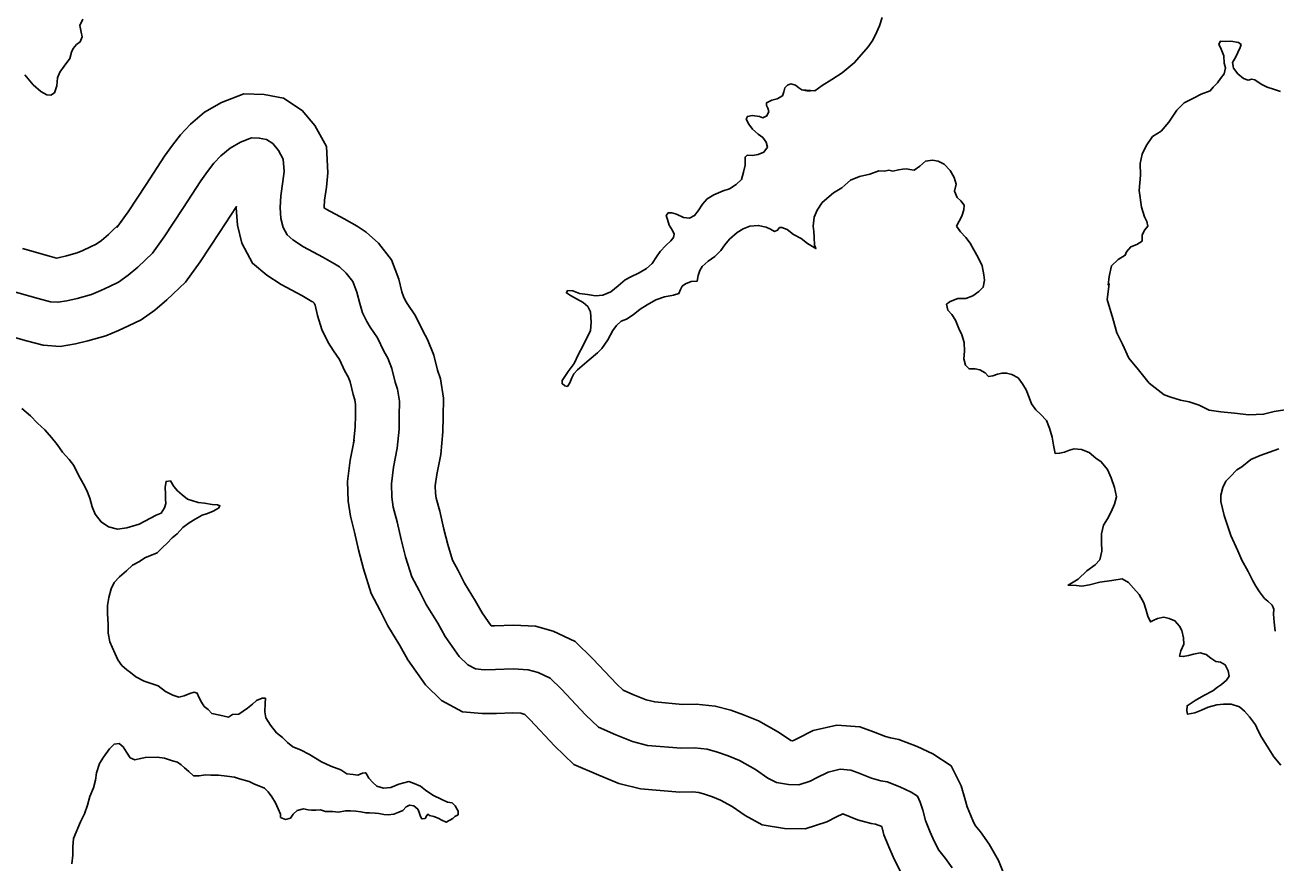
# Model space of a CAD drawing. Extents: x 31699 to 244310, y -8841 to 11474.
# Drawn here: x 133900.1 to 134185.3, y 656.2 to 847.2 of the extents above; entities that cross this region are included whole.
import ezdxf

# ---------------------------------------------------------------- set-up
doc = ezdxf.new("R2010")
doc.units = 0
for name, color, linetype in [('B_Logo', 7, 'Continuous'), ('R_Draft', 7, 'Continuous'), ('R_XS_EARTHWORK_STAGE2', 7, 'Continuous')]:
    doc.layers.add(name, color=color, linetype=linetype)

msp = doc.modelspace()

# ---------------------------------------------------------------- linework, layer by layer
at = {"layer": 'B_Logo'}
for points in [[(133985.05, 750.59), (133985.48, 754.93), (133985.52, 757.93), (133985.56, 761.33), (133985.14, 764.06), (133984.6, 765.66), (133983.84, 768.79), (133982.89, 771.18), (133982.02, 772.78), (133980.53, 775.83), (133978.91, 778.22), (133978.11, 779.55), (133977.16, 781.47), (133976.48, 783.6), (133975.86, 786.2), (133974.91, 788.66), (133973.43, 790.58), (133971.89, 791.97), (133970.75, 792.7), (133968.08, 794.21), (133963.68, 796.58), (133961.27, 798.16), (133959.93, 799.28), (133958.99, 801.01), (133958.5, 803.01), (133958.35, 805.54), (133958.46, 808.21), (133958.97, 811.48), (133959.22, 813.75), (133959.06, 816.61), (133957.98, 818.54), (133956.64, 820.13), (133955.24, 821.05), (133953.57, 821.37), (133951.78, 821.43), (133949.26, 820.47), (133946.94, 819.12), (133944.83, 817.31), (133943.24, 815.63), (133941.8, 813.75), (133940.22, 811.6), (133936.14, 805.3), (133931.87, 798.87), (133929.18, 795.11)], [(133929.18, 795.11), (133925.84, 791.91), (133923.65, 790.09), (133921.47, 788.54), (133919.41, 787.53), (133917.42, 786.58), (133915.29, 785.7), (133912.03, 784.81), (133909.64, 784.26), (133907.64, 783.91), (133905.91, 784.04), (133903.11, 784.75), (133896.91, 786.51)], [(134111.68, 654.86), (134110.14, 656.98), (134108.59, 658.9), (134107.51, 660.96), (134106.63, 663.02), (134105.55, 665.62), (134104.93, 668.01), (134104.38, 669.87), (134103.71, 671.2), (134102.3, 672.13), (134099.7, 673.37), (134096.83, 674.49), (134095.37, 674.74), (134093.23, 675.32), (134090.17, 676.57), (134088.5, 677.16), (134086.1, 677.34), (134083.38, 676.72), (134080.73, 675.36), (134079.28, 674.62), (134076.69, 673.8), (134074.29, 673.85), (134071.56, 674.29), (134069.63, 675.34), (134066.75, 677.32), (134063.15, 679.36), (134060.54, 680.41), (134058.14, 681.26), (134055.75, 681.91), (134052.88, 682.22), (134049.83, 682.13), (134042.17, 682.8), (134038.71, 683.65), (134034.91, 685.22), (134030.97, 686.92), (134028.02, 689.77), (134022.52, 695.59), (134019.91, 698.17), (134017.17, 699.42), (134014.91, 700.07), (134011.51, 700.24), (134007.46, 700.08), (134004.87, 700.06), (134002.87, 700.24), (134001.13, 701.16), (133999.19, 703.08), (133995.96, 707.66), (133994.28, 710.65), (133991.65, 714.96), (133990.03, 718.15), (133988.41, 721.27), (133986.97, 725.86), (133985.95, 729.79), (133985.05, 733.85), (133984.16, 737.18), (133983.81, 739.44), (133983.72, 742.51), (133984.22, 746.25), (133985.05, 750.59)]]:
    msp.add_lwpolyline(points, dxfattribs=at)
at = {"layer": 'R_Draft'}
for points in [[(133900.12, 835.83), (133901.99, 833.57), (133903.72, 831.98), (133905.12, 831.25), (133906.06, 831.18), (133906.85, 831.72), (133907.38, 833.32), (133907.51, 835.13), (133908.11, 836.39), (133909.1, 837.8), (133910.36, 839.54), (133910.76, 841.01), (133911.09, 841.81), (133911.88, 842.75), (133912.75, 843.35), (133913.14, 844.48), (133912.94, 845.55), (133912.67, 847.08), (133913.33, 848.55)], [(134077.34, 832.43), (134080.33, 832.18), (134081.99, 833.4), (134084.17, 834.75), (134086.55, 836.3), (134089.33, 838.52), (134090.97, 840.47), (134092.49, 842.22), (134093.54, 843.76), (134094.46, 845.63), (134095.05, 846.97), (134095.7, 848.91)], [(134186.56, 832.03), (134184.95, 832.55), (134183.49, 833), (134182.15, 833.66), (134180.68, 834.71), (134180.01, 834.84), (134179.15, 834.63), (134178.08, 834.96), (134176.81, 836.02), (134175.8, 837.34), (134175.59, 838.67), (134176.32, 839.75), (134176.84, 840.95), (134177.36, 842.02), (134177.56, 842.76), (134176.95, 843.22), (134175.22, 843.47), (134174.09, 843.4), (134172.89, 843.52), (134172.5, 842.85), (134173.04, 841.66), (134173.65, 840.19), (134173.67, 838.46), (134174.01, 837.39), (134173.69, 836.06), (134172.9, 834.98), (134172.17, 833.98), (134171.18, 833.04), (134170.52, 832.16), (134168.47, 831.41), (134166.68, 830.53), (134164.56, 829.45), (134162.91, 827.77), (134161.07, 825.02), (134159.36, 823), (134157.37, 821.72), (134155.93, 819.64), (134155.01, 817.7), (134154.56, 815.56), (134154.58, 812.89), (134154.28, 809.42), (134154.84, 805.63), (134155.52, 803.43), (134156.06, 802.37), (134156.27, 801.3), (134155.61, 800.43), (134155.02, 799.29)], [(134024.57, 785.45), (134023.63, 786.04), (134023.9, 786.58), (134025.09, 786.52), (134026.63, 785.93), (134028.49, 785.68), (134030.29, 785.36), (134031.95, 785.57), (134033.81, 786.32), (134035.46, 787.67), (134037.05, 789.02), (134038.37, 789.69), (134040.23, 790.64), (134041.88, 791.59), (134043.2, 792.73), (134044.19, 794.28), (134045.04, 795.48), (134046.29, 796.89), (134047.48, 797.97), (134048.08, 798.71), (134048.2, 799.44), (134047.86, 800.31), (134047.12, 801.5), (134046.71, 802.77), (134046.44, 803.7), (134046.83, 804.3), (134047.7, 804.31), (134048.77, 804.05), (134050.37, 803.26), (134051.7, 803.14), (134052.89, 803.68), (134053.68, 804.82), (134054.73, 806.3), (134055.79, 807.51), (134057.31, 808.45), (134059.43, 809.34), (134060.82, 809.82), (134062.41, 810.76), (134063.6, 811.97), (134064.05, 813.58), (134064.44, 815.18), (134064.43, 816.25), (134064.42, 817.05), (134064.89, 817.45), (134066.08, 817.39), (134067.41, 817.67), (134068.67, 818.15), (134069.53, 819.29), (134069.25, 820.42), (134068.45, 821.48), (134067.38, 822.27), (134066.1, 823.4), (134065.23, 824.59), (134064.69, 825.72), (134064.95, 826.32), (134066.01, 826.53), (134067.68, 826.28), (134068.48, 826.02), (134069.4, 826.43), (134069.8, 827.43), (134069.59, 828.23), (134069.32, 828.83), (134069.31, 829.43), (134070.51, 830.04), (134071.7, 830.31), (134072.96, 831.06), (134073.28, 831.93), (134073.48, 832.86), (134074.07, 833.47), (134074.87, 833.74), (134075.93, 833.48), (134076.67, 832.82), (134077.34, 832.43), (134078.47, 832.17), (134079.34, 832.17)], [(134112.64, 801.29), (134113.82, 803.57), (134114.34, 805.04), (134114.4, 806.11), (134113.59, 807.1), (134112.79, 807.83), (134112.18, 809.29), (134112.56, 810.89), (134112.08, 812.42), (134111.21, 814.02), (134109.8, 815.41), (134108.46, 816.13), (134107.13, 816.32), (134105.54, 816.11), (134104.28, 814.96), (134102.96, 814.09), (134102.03, 814.21), (134101.23, 814.34), (134100.43, 814.27), (134099.43, 814.12), (134098.11, 813.85), (134097.17, 814.04), (134096.18, 813.83), (134094.91, 813.89), (134092.86, 813.14), (134090.53, 812.65), (134088.48, 811.77), (134087.16, 810.62), (134086.5, 810.02), (134084.58, 808.87), (134082, 806.65), (134080.82, 804.9), (134080.17, 803.3), (134079.92, 801.3), (134080.06, 800.03), (134080.2, 798.76), (134080.28, 796.96), (134080.56, 796.16), (134078.68, 797.35), (134077.21, 798.47), (134075.47, 799.39), (134074, 800.52), (134072.8, 800.97), (134072.27, 800.97), (134071.81, 800.36), (134071.15, 800.09), (134070.21, 800.62), (134069.21, 801.08), (134067.41, 801.46), (134065.48, 801.31), (134063.96, 800.7), (134062.63, 799.82), (134060.85, 798.28), (134059.8, 797), (134058.88, 795.73), (134057.49, 794.38), (134055.97, 793.3), (134054.58, 792.09), (134054.06, 791.15), (134053.73, 790.02), (134053.48, 788.75), (134052.08, 788.67), (134050.82, 788.12), (134050.03, 787.58), (134049.7, 786.85), (134049.31, 785.91), (134048.05, 785.57), (134046.06, 785.15), (134044.07, 784.47), (134042.08, 783.32), (134040.49, 782.31), (134038.91, 781.03), (134037.38, 780.08), (134036.12, 779.6), (134035.07, 778.59), (134034.21, 777.45), (134033.1, 775.38), (134031.72, 773.36), (134030.73, 772.36), (134028.81, 770.81), (134027.23, 769.39), (134026.17, 768.52), (134025.31, 767.58), (134024.85, 766.71), (134024.4, 765.5), (134023.87, 764.7), (134023.27, 764.83), (134022.67, 765.36), (134022.66, 766.09), (134024.04, 768.1), (134025.43, 769.98), (134026.41, 772.06), (134027.39, 773.93), (134028.44, 776.07), (134029.16, 777.41), (134029.28, 779.35), (134029.12, 781.75), (134028.51, 782.94), (134027.44, 783.87), (134025.97, 784.73), (134024.57, 785.45)], [(134119.16, 767.79), (134117.96, 768.51), (134116.89, 768.71), (134115.5, 768.69), (134114.69, 769.55), (134114.35, 771.02), (134114.47, 772.75), (134114.38, 774.76), (134113.84, 776.48), (134113.16, 777.95), (134112.41, 779.81), (134111.54, 781.14), (134110.67, 782.13), (134110.39, 783.46), (134111.18, 784.07), (134112.97, 784.75), (134114.77, 784.76), (134116.36, 785.38), (134117.75, 786.39), (134118.74, 787.33), (134118.99, 788.93), (134118.85, 790.2), (134118.5, 792.26), (134117.55, 794.12), (134116.61, 795.92), (134115.73, 797.44), (134114.79, 798.7), (134113.52, 799.96), (134112.64, 801.29)], [(134155.02, 799.29), (134154.97, 797.89), (134153.78, 797.08), (134152.39, 796.53), (134151.4, 795.39), (134151.14, 794.66), (134149.55, 793.64), (134148.03, 792.23), (134147.45, 789.76), (134147.27, 787.82), (134147.47, 788.09), (134147.03, 784.55), (134148.33, 780.23), (134149.22, 776.97), (134150.5, 774.37), (134151.99, 771.18), (134154.14, 768.47), (134156.63, 765.49), (134158.63, 763.83), (134160.04, 762.78), (134161.51, 762.26), (134163.77, 761.61), (134165.71, 761.16), (134167.97, 760.44), (134170.31, 759.32), (134172.97, 758.94), (134176.04, 758.64), (134179.3, 758.26), (134182.69, 758.35), (134185.08, 758.97), (134187.54, 759.39)], [(134185.05, 680.2), (134183.5, 682.65), (134182.22, 684.71), (134181.47, 686.11), (134180.86, 687.5), (134179.45, 689.29), (134178.38, 690.62), (134177.17, 691.61), (134175.31, 692.19), (134173.58, 692.18), (134172.05, 692.04), (134170.06, 691.49), (134168.53, 690.87), (134167.01, 690.19), (134165.35, 689.91), (134165.21, 690.71), (134165.26, 691.85), (134167.12, 693.06), (134169.1, 694.21), (134171.09, 695.23), (134172.21, 696.11), (134173.07, 696.71), (134174.2, 697.66), (134174.86, 698.59), (134174.65, 699.79), (134173.9, 701.19), (134172.83, 701.78), (134171.77, 701.97), (134170.63, 702.7), (134169.56, 703.55), (134168.23, 703.88), (134166.7, 703.6), (134165.57, 703.32), (134164.38, 703.05), (134163.51, 703.17), (134163.83, 704.38), (134164.49, 705.92), (134164.41, 707.32), (134164.06, 708.98), (134163.52, 710.04), (134162.45, 711.24), (134161.18, 711.76), (134159.92, 712.02), (134158.52, 711.74), (134157.53, 711.33), (134156.93, 710.99), (134156.32, 712.32), (134155.84, 713.85), (134155.37, 715.32), (134154.29, 717.24), (134153.01, 718.7), (134151.87, 719.96), (134150.47, 720.81), (134148.07, 720.46), (134145.35, 720.04), (134142.96, 719.42), (134141.23, 719.14), (134140.04, 719.26), (134138.11, 719.38), (134140.42, 720.73), (134142.34, 722.62), (134144.25, 724.03), (134145.31, 725.11), (134145.83, 727.11), (134145.74, 729.18), (134145.73, 731.11), (134146.18, 733.05), (134147.1, 734.53), (134147.95, 736.07), (134148.67, 737.81), (134149.12, 739.48), (134148.7, 741.61), (134147.95, 743.87), (134147.07, 745.73), (134145.66, 747.52), (134144.39, 748.31), (134142.92, 749.63), (134141.12, 750.35), (134139.45, 750.47), (134138.39, 750.13), (134137.26, 749.72), (134136.14, 749.45), (134135.14, 749.44), (134134.79, 751.3), (134134.44, 753.17), (134133.89, 755.17), (134133.15, 756.96), (134131.81, 758.35), (134130.74, 759.34), (134129.73, 760.74), (134129.18, 762.2), (134128.5, 763.93), (134127.69, 765.32), (134126.69, 766.65), (134125.28, 767.44), (134124.08, 767.76), (134123.02, 767.75), (134121.96, 767.54), (134120.9, 767.14), (134119.97, 767), (134119.16, 767.79)], [(133930.06, 735.34), (133926.19, 733.29), (133923.33, 732.48), (133921.2, 732.14), (133919.2, 732.66), (133917.47, 733.79), (133916.13, 735.59), (133915.46, 737.25), (133914.92, 739.25), (133914.25, 740.98), (133913.38, 742.58), (133912.37, 744.44), (133911.24, 746.64), (133910.23, 748.03), (133908.7, 749.7), (133907.49, 751.49), (133906.16, 753.09), (133904.62, 754.81), (133902.95, 756.34), (133901.35, 758), (133899.41, 759.66)], [(134186.15, 750.44), (134184.02, 749.69), (134181.9, 748.94), (134179.78, 748.06), (134177.73, 746.38), (134176.61, 745.7), (134175.09, 744.09), (134174.1, 743.08), (134173.38, 741.61), (134172.93, 739.93), (134172.94, 738.47), (134173.7, 735.27), (134174.58, 732.54), (134175.2, 730.68), (134176.82, 727.16), (134177.77, 725.03), (134179.19, 722.51), (134180.27, 720.38), (134180.94, 719.12), (134181.75, 717.86), (134182.89, 716.33), (134183.63, 715.74), (134184.64, 714.81), (134185.04, 713.88), (134184.98, 712.75), (134185.13, 710.95), (134185.35, 708.88)], [(133930.06, 735.34), (133931.19, 735.81), (133931.98, 737.02), (133932.23, 737.96), (133932.22, 738.96), (133932.21, 740.16), (133932.13, 741.76), (133932.32, 743.03), (133933.32, 743.17), (133934.06, 741.91), (133934.93, 740.85), (133936.01, 739.99), (133937.21, 739.01), (133938.21, 738.68), (133939.61, 738.23), (133941.08, 738.04), (133942.81, 737.79), (133944.01, 737.67), (133944.61, 737.47), (133944.28, 736.94), (133943.02, 736.26), (133941.76, 735.71), (133940.57, 735.37), (133938.98, 734.42), (133937.59, 733.61), (133936.14, 732.53), (133934.82, 731.11), (133933.7, 730.17), (133932.58, 728.96), (133931.53, 727.95), (133930.27, 726.74)], [(133930.48, 696.39), (133927.3, 697.48), (133925.43, 698.41), (133924.23, 699.4), (133923.36, 700.07), (133922.23, 701.06), (133921.29, 702.33), (133920.69, 703.72), (133920.02, 705.19), (133919.48, 706.45), (133919.14, 708.39), (133919.07, 710.45), (133918.93, 712.85), (133918.92, 714.72), (133919.25, 716.52), (133919.78, 718.53), (133920.51, 719.93), (133921.7, 721.27), (133923.29, 722.61), (133924.69, 723.95), (133926.22, 724.75), (133927.48, 725.63)], [(133927.48, 725.63), (133930.27, 726.74)], [(133930.48, 696.39), (133932.16, 695.07), (133933.83, 694.29), (133935.23, 693.83), (133936.42, 694.11), (133937.75, 694.66), (133938.74, 694.93), (133939.41, 694.74), (133939.82, 693.81), (133940.43, 692.68), (133941.03, 691.69), (133941.9, 690.96), (133942.78, 690.1), (133944.58, 689.72), (133946.57, 689.27), (133947.5, 689.81), (133948.9, 689.89), (133950.88, 691.31), (133952, 692.19), (133952.92, 693.07), (133954.25, 693.61), (133954.98, 693.55), (133954.93, 692.42), (133954.88, 690.48), (133955.09, 689.09), (133956.17, 687.43), (133957.51, 685.64), (133958.85, 684.59), (133959.99, 683.46), (133961.27, 682.47), (133963, 681.82), (133965.01, 680.71), (133967.75, 679.07), (133969.89, 678.02), (133972.22, 677.24), (133973.56, 676.32), (133974.96, 676.13), (133976.09, 676.01), (133977.15, 676.42), (133977.88, 676.56), (133978.56, 675.3), (133979.5, 674.31), (133980.37, 673.52), (133981.9, 673.06), (133983.56, 673.21), (133985.42, 673.97), (133987.67, 674.52), (133988.94, 674.07), (133990.34, 673.48), (133991.48, 672.56), (133993.15, 671.44), (133995.23, 670.46), (133996.49, 669.87), (133997.56, 669.68), (133998.23, 669.02), (133998.97, 667.76), (133998.98, 666.96), (133998.19, 666.55), (133997.73, 666.14), (133996.2, 665.26), (133995.2, 665.72), (133994.4, 666.18), (133993.4, 666.57), (133992.4, 666.76), (133992, 667.09), (133991.8, 666.76), (133991.41, 666.15), (133990.68, 666.01), (133990.34, 666.54), (133990, 667.74), (133989.73, 668.27), (133988.85, 669), (133987.86, 669.19), (133987.06, 668.78), (133986.34, 667.97), (133985.41, 667.56), (133984.28, 667.08), (133982.95, 666.94), (133982.02, 667.06), (133980.89, 667.25), (133980.03, 667.31), (133978.76, 667.43), (133977.9, 667.42), (133976.76, 667.61), (133975.57, 667.8), (133974.37, 667.86), (133973.24, 667.85), (133971.64, 667.57), (133970.25, 667.69), (133968.65, 667.74), (133967.58, 668.06), (133966.45, 667.98), (133965.52, 668.04), (133964.72, 668.1), (133963.66, 668.29), (133962.2, 667.94), (133961.34, 667.07), (133960.68, 666.2), (133959.56, 665.92), (133958.42, 666.37), (133958.41, 667.11)], [(133910.84, 655.73), (133911.03, 657.73), (133911.03, 659.67), (133911.16, 661.54), (133912.81, 665.34), (133913.74, 667.15), (133914.4, 669.15), (133914.92, 671.15), (133915.72, 673.09), (133916.18, 674.83), (133916.44, 676.5), (133917.1, 678.63), (133918.03, 680.1), (133919.42, 682.04), (133920.48, 683.11), (133921.61, 683.25), (133922.55, 682.46), (133923.28, 681.26), (133924.15, 679.99), (133925.15, 679.53), (133926.49, 679.8), (133927.62, 680.07), (133930.3, 680.11)], [(133958.41, 667.11), (133957.87, 668.3), (133957.26, 669.7), (133956.45, 671.02), (133955.64, 672.22), (133954.77, 673.01), (133952.37, 674.05), (133951.3, 674.58), (133949.03, 675.16), (133947.96, 675.55), (133946.17, 675.8), (133944.24, 675.98), (133942.51, 676.03), (133941.31, 676.08), (133939.85, 675.87), (133938.58, 675.86), (133937.51, 676.85), (133936.51, 677.64), (133935.77, 678.37), (133934.9, 678.96), (133933.76, 679.28), (133932.83, 679.61), (133931.96, 679.86), (133930.3, 680.11)], [(134186.66, 678.28), (134185.05, 680.2)]]:
    msp.add_lwpolyline(points, dxfattribs=at)
at = {"layer": 'R_XS_EARTHWORK_STAGE2'}
for points in [[(133994.96, 749.15), (133995.48, 754.36), (133995.52, 757.8), (133995.57, 762.04), (133994.89, 766.46), (133994.21, 768.45), (133993.4, 771.82), (133991.96, 775.45), (133990.9, 777.38), (133989.21, 780.84), (133987.33, 783.62), (133986.88, 784.36), (133986.46, 785.22), (133986.12, 786.29), (133985.43, 789.17), (133983.72, 793.61), (133980.8, 797.4), (133977.97, 799.95), (133975.91, 801.27), (133972.91, 802.97), (133968.8, 805.18), (133968.38, 805.45), (133968.36, 805.63), (133968.43, 807.23), (133968.89, 810.17), (133969.25, 813.47), (133968.92, 819.48), (133966.24, 824.26), (133963.35, 827.69), (133959.08, 830.5), (133954.67, 831.35), (133950.09, 831.48), (133944.94, 829.53), (133941.11, 827.3), (133937.91, 824.55), (133935.63, 822.12), (133933.81, 819.77), (133931.98, 817.29), (133927.78, 810.78), (133923.64, 804.55), (133921.05, 800.95)], [(133975.1, 751.58), (133975.49, 755.5), (133975.53, 758.06), (133975.56, 760.62), (133975.39, 761.67), (133974.99, 762.86), (133974.29, 765.75), (133973.83, 766.91), (133973.13, 768.17), (133971.85, 770.82), (133970.5, 772.82), (133969.33, 774.73), (133967.86, 777.73), (133966.84, 780.91), (133966.29, 783.22), (133966.1, 783.71), (133966.06, 783.76), (133965.81, 783.99), (133965.6, 784.12), (133963.25, 785.45), (133958.55, 787.98), (133955.29, 790.12), (133952.06, 792.83), (133949.58, 797.37), (133948.58, 801.52), (133948.34, 805.45), (133948.35, 805.77), (133944.51, 799.82), (133940.1, 793.18), (133936.77, 788.54)], [(133922.25, 802.32), (133919.17, 799.37), (133917.56, 798.03), (133916.34, 797.16), (133915.05, 796.53), (133913.35, 795.72), (133912.05, 795.18), (133909.6, 794.51), (133907.66, 794.07), (133907.3, 794), (133905.71, 794.41), (133899.56, 796.15)], [(133936.77, 788.54), (133932.51, 784.45), (133929.75, 782.15), (133926.6, 779.92), (133923.77, 778.53), (133921.48, 777.44), (133918.54, 776.22), (133914.47, 775.11), (133911.62, 774.45), (133908.16, 773.85), (133904.31, 774.12), (133900.51, 775.09), (133894.26, 776.87)], [(134100.19, 653.4), (134098.47, 656.67), (134097.42, 659.13), (134096.04, 662.42), (134095.57, 664.25), (134094.14, 664.8), (134093.18, 664.97), (134090.02, 665.84), (134086.7, 667.18), (134085.28, 666.46), (134083.09, 665.34), (134078.14, 663.77), (134073.38, 663.86), (134068.28, 664.7), (134064.39, 666.81), (134061.45, 668.84), (134058.8, 670.33), (134057.01, 671.05), (134055.17, 671.7), (134053.89, 672.05), (134052.49, 672.2), (134049.53, 672.12), (134040.55, 672.91), (134035.6, 674.11), (134031.01, 676.01), (134025.33, 678.46), (134020.91, 682.73), (134015.37, 688.6), (134014.15, 689.81), (134013.7, 690.01), (134013.25, 690.14), (134011.46, 690.23), (134007.7, 690.08), (134004.44, 690.06), (133999.95, 690.47), (133995.15, 693.02), (133991.53, 696.59), (133987.5, 702.31), (133985.65, 705.59), (133982.91, 710.09), (133981.13, 713.58), (133979.12, 717.45), (133977.36, 723.11), (133976.22, 727.45), (133975.33, 731.48), (133974.36, 735.12), (133973.83, 738.53), (133973.7, 743.03), (133974.35, 747.86), (133975.23, 752.47)], [(134124.53, 650.85), (134122.19, 656.56), (134120.12, 660.26), (134118.08, 663.06), (134116.99, 664.41), (134116.55, 665.26), (134115.84, 666.92), (134115.05, 668.81), (134114.57, 670.67), (134113.72, 673.58), (134111.42, 678.1), (134107.23, 680.85), (134103.67, 682.56), (134099.52, 684.17), (134097.55, 684.51), (134096.44, 684.81), (134093.71, 685.92), (134090.57, 687.03), (134085.35, 687.42), (134079.94, 686.19), (134076.18, 684.27), (134075.46, 683.9), (134075.24, 683.83), (134075.21, 683.83), (134074.85, 683.89), (134072.06, 685.81), (134067.49, 688.39), (134064.08, 689.77), (134061.12, 690.81), (134057.6, 691.76), (134053.28, 692.24), (134050.12, 692.14), (134043.8, 692.7), (134041.82, 693.18), (134038.8, 694.43), (134036.61, 695.38), (134035.13, 696.8), (134029.67, 702.58), (134025.67, 706.54), (134020.64, 708.83), (134016.56, 710), (134011.57, 710.25), (134007.22, 710.08), (134006.5, 710.07), (134004.42, 713.01), (134002.9, 715.71), (134000.39, 719.84), (133998.92, 722.72), (133997.69, 725.1), (133996.59, 728.62), (133995.67, 732.14), (133994.77, 736.22), (133993.96, 739.24), (133993.79, 740.36), (133993.74, 741.99), (133994.09, 744.64), (133994.96, 749.15)]]:
    msp.add_lwpolyline(points, dxfattribs=at)

doc.saveas('drawing.dxf')
